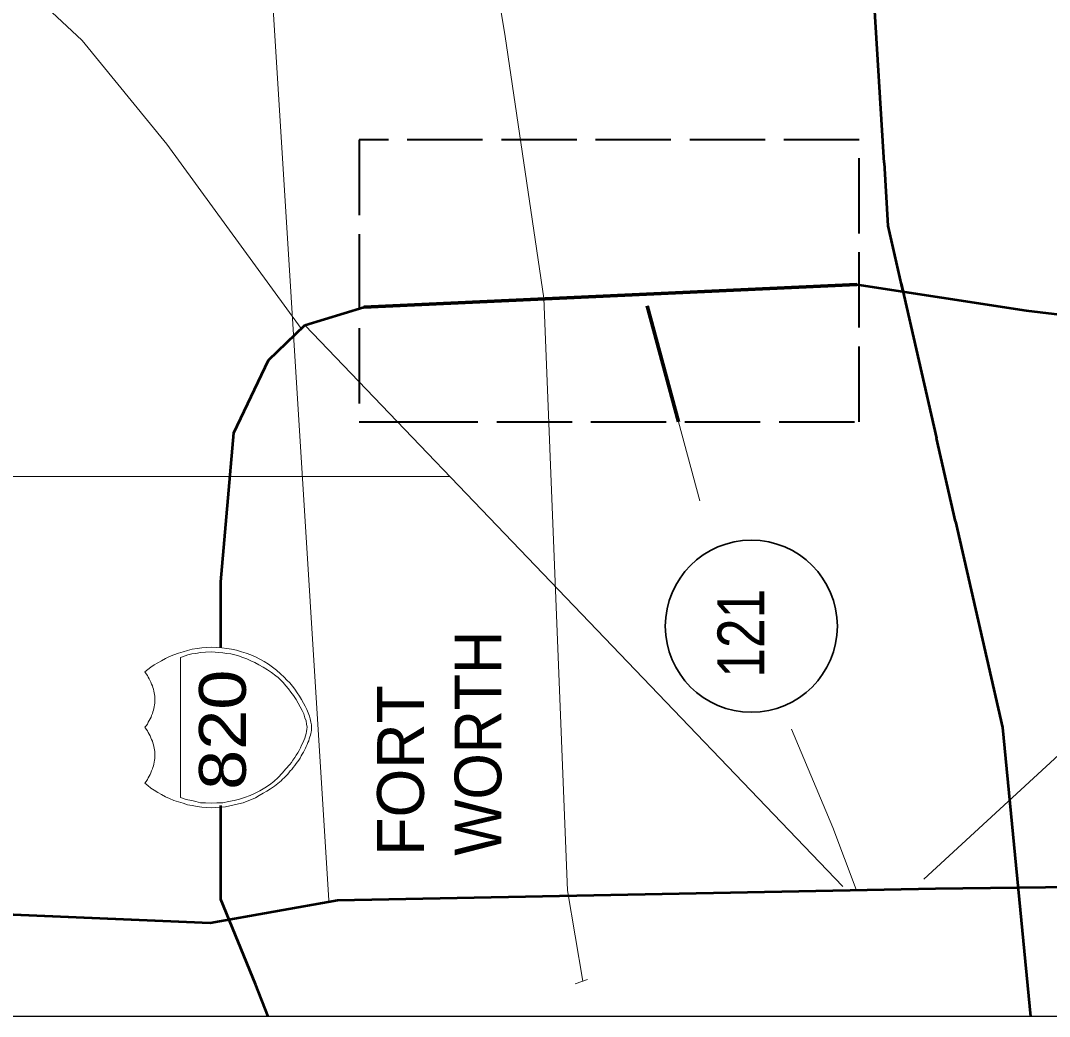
# Model space of a CAD drawing. Extents: x 2363323 to 2367082, y 6956018 to 6980837.
# Drawn here: x 2365426.8 to 2365762.8, y 6956018.5 to 6956343.7 of the extents above; entities that cross this region are included whole.
import ezdxf

# ---------------------------------------------------------------- set-up
doc = ezdxf.new("R2010")
doc.units = 0
doc.header["$LTSCALE"] = 4.1
doc.linetypes.add('LONG_DASHED', pattern=[7.5, 6, -1.5])
for name, color, linetype, lineweight in [('61', 7, 'Continuous', 40), ('62', 7, 'Continuous', 13), ('63', 7, 'Continuous', 13)]:
    doc.layers.add(name, color=color, linetype=linetype, lineweight=lineweight)

msp = doc.modelspace()

# ---------------------------------------------------------------- linework, layer by layer
at = {"layer": '61', "lineweight": 25}
msp.add_lwpolyline([(2365293.134, 6956018.485), (2365293.134, 6956538.196), (2365958.89, 6956538.196), (2365958.89, 6956018.485)], close=True, dxfattribs=at)
at = {"layer": '62'}
for p, q in [((2365527.469, 6956056.34), (2365497.377, 6956538.196)), ((2365446.841, 6956337.136), (2365409.581, 6956372.152)), ((2365585.001, 6956338.484), (2365579.55, 6956372.48)), ((2365519.577, 6956244.252), (2365695.349, 6956060.9)), ((2365648.645, 6956186.824), (2365641.641, 6956212.66)), ((2365566.921, 6956194.836), (2365391.497, 6956194.836)), ((2365692.025, 6956080.168), (2365678.621, 6956112.292)), ((2365692.025, 6956080.168), (2365699.673, 6956059.912)), ((2365607.873, 6956029.124), (2365611.925, 6956030.564))]:
    msp.add_line(p, q, dxfattribs=at)
at = {"layer": '62', "lineweight": 53}
for p, q in [((2365708.857, 6956297.252), (2365703.273, 6956388.628)), ((2365714.353, 6956257.84), (2365725.877, 6956207.344)), ((2365732.089, 6956180.08), (2365725.877, 6956207.344))]:
    msp.add_line(p, q, dxfattribs=at)
at = {"layer": '62', "lineweight": 70}
for p, q in [((2365538.925, 6956250.096), (2365699.861, 6956257.48)), ((2365641.641, 6956212.66), (2365631.369, 6956250.548))]:
    msp.add_line(p, q, dxfattribs=at)
at = {"layer": '62', "lineweight": 25}
msp.add_line((2365519.577, 6956244.252), (2365538.921, 6956250.1), dxfattribs=at)
at = {"layer": '62'}
for points in [[(2365446.841, 6956337.136), (2365474.577, 6956303.284), (2365518.401, 6956243.172)], [(2365585.001, 6956338.484), (2365597.705, 6956252.98), (2365605.449, 6956059.552), (2365610.401, 6956030.028)], [(2365897.161, 6956223.012), (2365822.357, 6956155.956), (2365721.825, 6956063.332)], [(2365468.812, 6956115.079), (2365469.082, 6956115.688), (2365469.358, 6956116.231), (2365469.556, 6956116.768), (2365469.826, 6956117.377), (2365469.961, 6956117.917), (2365470.168, 6956118.457), (2365470.3, 6956119.069), (2365470.366, 6956119.603), (2365470.501, 6956120.209), (2365470.636, 6956120.746), (2365470.636, 6956121.358), (2365470.636, 6956121.967), (2365470.636, 6956122.438), (2365470.636, 6956123.047), (2365470.501, 6956123.653), (2365470.366, 6956124.193), (2365470.303, 6956124.739), (2365470.162, 6956125.339), (2365469.961, 6956125.885), (2365469.826, 6956126.419), (2365469.556, 6956127.031), (2365469.352, 6956127.637), (2365469.082, 6956128.108), (2365468.812, 6956128.717), (2365468.476, 6956129.257), (2365468.2, 6956129.797), (2365467.804, 6956130.397), (2365467.396, 6956131.009), (2365468.341, 6956131.759), (2365469.292, 6956132.497), (2365470.438, 6956133.307), (2365471.581, 6956133.979), (2365472.802, 6956134.657), (2365474.08, 6956135.398), (2365475.433, 6956136.007), (2365476.78, 6956136.547), (2365478.328, 6956137.087), (2365479.816, 6956137.558), (2365481.304, 6956138.029), (2365482.852, 6956138.368), (2365484.406, 6956138.641), (2365485.963, 6956138.839), (2365487.448, 6956138.977), (2365489.068, 6956139.049), (2365490.682, 6956138.977), (2365492.443, 6956138.839), (2365494.132, 6956138.638), (2365495.68, 6956138.44), (2365497.303, 6956138.098), (2365498.92, 6956137.561), (2365500.402, 6956137.09), (2365501.962, 6956136.547), (2365503.441, 6956135.938), (2365504.935, 6956135.131), (2365506.282, 6956134.387), (2365507.707, 6956133.508), (2365509.054, 6956132.497), (2365510.338, 6956131.549), (2365511.616, 6956130.403), (2365512.837, 6956129.26), (2365513.71, 6956128.309), (2365514.658, 6956127.367), (2365515.534, 6956126.353), (2365516.344, 6956125.339), (2365517.088, 6956124.187), (2365517.826, 6956123.047), (2365518.504, 6956121.967), (2365519.176, 6956120.818), (2365519.716, 6956119.807), (2365520.256, 6956118.727), (2365520.73, 6956117.578), (2365521.135, 6956116.501), (2365521.333, 6956115.619), (2365521.612, 6956114.608), (2365521.744, 6956113.735), (2365521.81, 6956112.919)], [(2365521.81, 6956112.919), (2365521.744, 6956112.385), (2365521.744, 6956111.908), (2365521.675, 6956111.299), (2365521.546, 6956110.828), (2365521.405, 6956110.288), (2365521.276, 6956109.748), (2365521.066, 6956109.145), (2365520.865, 6956108.527), (2365520.598, 6956107.93), (2365520.394, 6956107.318), (2365520.055, 6956106.643), (2365519.788, 6956106.109), (2365519.515, 6956105.428), (2365519.182, 6956104.819), (2365518.774, 6956104.147), (2365518.435, 6956103.541), (2365518.03, 6956102.863), (2365517.625, 6956102.188), (2365517.157, 6956101.585), (2365516.746, 6956101.039), (2365516.344, 6956100.433), (2365515.804, 6956099.758), (2365515.33, 6956099.149), (2365514.856, 6956098.678), (2365514.385, 6956098.003), (2365513.914, 6956097.529), (2365513.374, 6956096.923), (2365512.906, 6956096.449), (2365512.36, 6956095.909), (2365511.892, 6956095.438), (2365511.346, 6956095.033), (2365510.806, 6956094.559), (2365509.666, 6956093.677), (2365508.445, 6956092.801), (2365507.224, 6956092.057), (2365506.012, 6956091.385), (2365504.734, 6956090.641), (2365503.444, 6956089.897), (2365502.16, 6956089.357), (2365500.744, 6956088.823), (2365499.46, 6956088.283), (2365497.972, 6956087.878), (2365496.556, 6956087.536), (2365495.14, 6956087.203), (2365493.652, 6956086.927), (2365492.173, 6956086.795), (2365490.55, 6956086.663), (2365489.062, 6956086.591), (2365487.448, 6956086.657), (2365485.96, 6956086.795), (2365484.412, 6956086.999), (2365482.852, 6956087.335), (2365481.304, 6956087.608), (2365479.822, 6956088.079), (2365478.334, 6956088.547), (2365476.78, 6956089.027), (2365475.433, 6956089.633), (2365474.08, 6956090.236), (2365472.802, 6956090.905), (2365471.581, 6956091.655), (2365470.432, 6956092.396), (2365469.286, 6956093.071), (2365468.344, 6956093.887), (2365467.396, 6956094.631), (2365467.801, 6956095.237), (2365468.206, 6956095.843), (2365468.482, 6956096.383), (2365468.809, 6956096.923), (2365469.082, 6956097.529), (2365469.352, 6956098.069), (2365469.556, 6956098.678), (2365469.826, 6956099.287), (2365469.961, 6956099.758), (2365470.162, 6956100.367), (2365470.3, 6956100.907), (2365470.366, 6956101.507), (2365470.501, 6956102.119), (2365470.642, 6956102.659), (2365470.636, 6956103.199), (2365470.642, 6956103.808), (2365470.636, 6956104.348), (2365470.636, 6956104.957), (2365470.501, 6956105.5), (2365470.372, 6956106.103), (2365470.3, 6956106.577), (2365470.168, 6956107.183), (2365469.964, 6956107.789), (2365469.826, 6956108.398), (2365469.556, 6956108.869), (2365469.349, 6956109.478), (2365469.082, 6956110.087), (2365468.812, 6956110.627), (2365468.482, 6956111.17), (2365468.206, 6956111.773), (2365467.804, 6956112.25), (2365467.396, 6956112.919), (2365467.801, 6956113.393), (2365468.206, 6956113.933), (2365468.476, 6956114.539), (2365468.812, 6956115.079)]]:
    msp.add_lwpolyline(points, dxfattribs=at)
at = {"layer": '62', "linetype": 'LONG_DASHED', "lineweight": 40}
msp.add_lwpolyline([(2365551.521, 6956212.66), (2365700.665, 6956212.66), (2365700.673, 6956304.736), (2365537.401, 6956304.736), (2365537.393, 6956212.66)], close=True, dxfattribs=at)
at = {"layer": '62', "lineweight": 53}
for points in [[(2365708.857, 6956297.252), (2365710.025, 6956276.652), (2365714.981, 6956255.14)], [(2365699.861, 6956257.48), (2365755.217, 6956249.02), (2365804.633, 6956243.08)], [(2365492.217, 6956138.808), (2365492.217, 6956160.448), (2365496.441, 6956209.06), (2365507.697, 6956232.82), (2365519.577, 6956244.252)], [(2365732.089, 6956180.08), (2365747.477, 6956112.836), (2365756.617, 6956018.484)], [(2365507.621, 6956018.484), (2365503.469, 6956029.044), (2365492.213, 6956056.676), (2365492.216, 6956087.356)], [(2365530.289, 6956056.396), (2365725.613, 6956060.268), (2365958.889, 6956063.104)], [(2365293.137, 6956057.312), (2365488.705, 6956049.028), (2365530.289, 6956056.396)]]:
    msp.add_lwpolyline(points, dxfattribs=at)
at = {"layer": '62'}
msp.add_lwpolyline([(2365478.94, 6956135.668), (2365478.943, 6956089.966), (2365479.612, 6956089.759), (2365480.491, 6956089.423), (2365481.436, 6956089.159), (2365482.654, 6956088.955), (2365484.001, 6956088.616), (2365485.558, 6956088.277), (2365487.172, 6956088.211), (2365489.062, 6956088.145), (2365490.892, 6956088.211), (2365492.842, 6956088.274), (2365494.666, 6956088.619), (2365496.49, 6956088.955), (2365498.311, 6956089.426), (2365499.934, 6956089.966), (2365501.752, 6956090.641), (2365503.372, 6956091.388), (2365504.935, 6956092.198), (2365506.486, 6956093.137), (2365508.046, 6956094.16), (2365509.525, 6956095.24), (2365510.875, 6956096.521), (2365512.222, 6956097.868), (2365513.44, 6956099.281), (2365514.658, 6956100.769), (2365515.264, 6956101.375), (2365515.735, 6956102.188), (2365516.344, 6956102.998), (2365516.815, 6956103.808), (2365517.292, 6956104.549), (2365517.76, 6956105.359), (2365518.165, 6956106.169), (2365518.57, 6956107.048), (2365518.906, 6956107.795), (2365519.245, 6956108.533), (2365519.587, 6956109.343), (2365519.854, 6956110.087), (2365520.058, 6956110.831), (2365520.19, 6956111.503), (2365520.256, 6956112.241), (2365520.325, 6956112.925), (2365520.196, 6956113.867), (2365520.055, 6956115.013), (2365519.65, 6956116.027), (2365519.245, 6956117.308), (2365518.777, 6956118.388), (2365518.102, 6956119.603), (2365517.424, 6956120.818), (2365516.746, 6956121.967), (2365515.942, 6956123.251), (2365515.06, 6956124.328), (2365514.25, 6956125.408), (2365513.377, 6956126.488), (2365512.567, 6956127.499), (2365511.757, 6956128.309), (2365510.875, 6956129.119), (2365510.137, 6956129.728), (2365508.715, 6956130.739), (2365507.362, 6956131.687), (2365506.012, 6956132.497), (2365504.596, 6956133.307), (2365503.306, 6956134.051), (2365501.956, 6956134.657), (2365500.672, 6956135.263), (2365499.322, 6956135.737), (2365497.972, 6956136.208), (2365496.76, 6956136.547), (2365495.413, 6956136.883), (2365494.132, 6956137.018), (2365492.842, 6956137.219), (2365491.564, 6956137.357), (2365490.283, 6956137.423), (2365489.068, 6956137.489), (2365487.172, 6956137.423), (2365485.552, 6956137.288), (2365484.001, 6956137.018), (2365482.651, 6956136.883), (2365481.436, 6956136.55), (2365480.494, 6956136.208), (2365479.618, 6956135.941)], close=True, dxfattribs=at)
at = {"layer": '62', "lineweight": 35}
msp.add_circle((2365665.45, 6956145.911), 28.094, dxfattribs=at)
at = {"layer": '63', "lineweight": 53}
for p, q in [((2365708.857, 6956297.252), (2365703.273, 6956388.628)), ((2365714.353, 6956257.84), (2365725.877, 6956207.344)), ((2365519.577, 6956244.252), (2365538.921, 6956250.1)), ((2365732.089, 6956180.08), (2365725.877, 6956207.344)), ((2365492.205, 6956086.106), (2365492.205, 6956086.492))]:
    msp.add_line(p, q, dxfattribs=at)
at = {"layer": '63'}
for p, q in [((2365446.841, 6956337.136), (2365409.581, 6956372.152)), ((2365519.577, 6956244.252), (2365695.349, 6956060.9)), ((2365648.645, 6956186.824), (2365641.641, 6956212.66)), ((2365566.921, 6956194.836), (2365391.497, 6956194.836)), ((2365692.025, 6956080.168), (2365678.621, 6956112.292)), ((2365692.025, 6956080.168), (2365699.673, 6956059.912)), ((2365607.873, 6956029.124), (2365611.925, 6956030.564))]:
    msp.add_line(p, q, dxfattribs=at)
at = {"layer": '63', "lineweight": 70}
for p, q in [((2365538.925, 6956250.096), (2365699.861, 6956257.48)), ((2365641.641, 6956212.66), (2365631.369, 6956250.548))]:
    msp.add_line(p, q, dxfattribs=at)
at = {"layer": '63'}
for points in [[(2365446.841, 6956337.136), (2365474.577, 6956303.284), (2365518.401, 6956243.172)], [(2365585.001, 6956338.484), (2365597.705, 6956252.98), (2365605.449, 6956059.552), (2365610.401, 6956030.028)], [(2365897.161, 6956223.012), (2365822.357, 6956155.956), (2365721.825, 6956063.332)], [(2365468.812, 6956115.079), (2365469.082, 6956115.688), (2365469.358, 6956116.231), (2365469.556, 6956116.768), (2365469.826, 6956117.377), (2365469.961, 6956117.917), (2365470.168, 6956118.457), (2365470.3, 6956119.069), (2365470.366, 6956119.603), (2365470.501, 6956120.209), (2365470.636, 6956120.746), (2365470.636, 6956121.358), (2365470.636, 6956121.967), (2365470.636, 6956122.438), (2365470.636, 6956123.047), (2365470.501, 6956123.653), (2365470.366, 6956124.193), (2365470.303, 6956124.739), (2365470.162, 6956125.339), (2365469.961, 6956125.885), (2365469.826, 6956126.419), (2365469.556, 6956127.031), (2365469.352, 6956127.637), (2365469.082, 6956128.108), (2365468.812, 6956128.717), (2365468.476, 6956129.257), (2365468.2, 6956129.797), (2365467.804, 6956130.397), (2365467.396, 6956131.009), (2365468.341, 6956131.759), (2365469.292, 6956132.497), (2365470.438, 6956133.307), (2365471.581, 6956133.979), (2365472.802, 6956134.657), (2365474.08, 6956135.398), (2365475.433, 6956136.007), (2365476.78, 6956136.547), (2365478.328, 6956137.087), (2365479.816, 6956137.558), (2365481.304, 6956138.029), (2365482.852, 6956138.368), (2365484.406, 6956138.641), (2365485.963, 6956138.839), (2365487.448, 6956138.977), (2365489.068, 6956139.049), (2365490.682, 6956138.977), (2365492.443, 6956138.839), (2365494.132, 6956138.638), (2365495.68, 6956138.44), (2365497.303, 6956138.098), (2365498.92, 6956137.561), (2365500.402, 6956137.09), (2365501.962, 6956136.547), (2365503.441, 6956135.938), (2365504.935, 6956135.131), (2365506.282, 6956134.387), (2365507.707, 6956133.508), (2365509.054, 6956132.497), (2365510.338, 6956131.549), (2365511.616, 6956130.403), (2365512.837, 6956129.26), (2365513.71, 6956128.309), (2365514.658, 6956127.367), (2365515.534, 6956126.353), (2365516.344, 6956125.339), (2365517.088, 6956124.187), (2365517.826, 6956123.047), (2365518.504, 6956121.967), (2365519.176, 6956120.818), (2365519.716, 6956119.807), (2365520.256, 6956118.727), (2365520.73, 6956117.578), (2365521.135, 6956116.501), (2365521.333, 6956115.619), (2365521.612, 6956114.608), (2365521.744, 6956113.735), (2365521.81, 6956112.919)], [(2365521.81, 6956112.919), (2365521.744, 6956112.385), (2365521.744, 6956111.908), (2365521.675, 6956111.299), (2365521.546, 6956110.828), (2365521.405, 6956110.288), (2365521.276, 6956109.748), (2365521.066, 6956109.145), (2365520.865, 6956108.527), (2365520.598, 6956107.93), (2365520.394, 6956107.318), (2365520.055, 6956106.643), (2365519.788, 6956106.109), (2365519.515, 6956105.428), (2365519.182, 6956104.819), (2365518.774, 6956104.147), (2365518.435, 6956103.541), (2365518.03, 6956102.863), (2365517.625, 6956102.188), (2365517.157, 6956101.585), (2365516.746, 6956101.039), (2365516.344, 6956100.433), (2365515.804, 6956099.758), (2365515.33, 6956099.149), (2365514.856, 6956098.678), (2365514.385, 6956098.003), (2365513.914, 6956097.529), (2365513.374, 6956096.923), (2365512.906, 6956096.449), (2365512.36, 6956095.909), (2365511.892, 6956095.438), (2365511.346, 6956095.033), (2365510.806, 6956094.559), (2365509.666, 6956093.677), (2365508.445, 6956092.801), (2365507.224, 6956092.057), (2365506.012, 6956091.385), (2365504.734, 6956090.641), (2365503.444, 6956089.897), (2365502.16, 6956089.357), (2365500.744, 6956088.823), (2365499.46, 6956088.283), (2365497.972, 6956087.878), (2365496.556, 6956087.536), (2365495.14, 6956087.203), (2365493.652, 6956086.927), (2365492.173, 6956086.795), (2365490.55, 6956086.663), (2365489.062, 6956086.591), (2365487.448, 6956086.657), (2365485.96, 6956086.795), (2365484.412, 6956086.999), (2365482.852, 6956087.335), (2365481.304, 6956087.608), (2365479.822, 6956088.079), (2365478.334, 6956088.547), (2365476.78, 6956089.027), (2365475.433, 6956089.633), (2365474.08, 6956090.236), (2365472.802, 6956090.905), (2365471.581, 6956091.655), (2365470.432, 6956092.396), (2365469.286, 6956093.071), (2365468.344, 6956093.887), (2365467.396, 6956094.631), (2365467.801, 6956095.237), (2365468.206, 6956095.843), (2365468.482, 6956096.383), (2365468.809, 6956096.923), (2365469.082, 6956097.529), (2365469.352, 6956098.069), (2365469.556, 6956098.678), (2365469.826, 6956099.287), (2365469.961, 6956099.758), (2365470.162, 6956100.367), (2365470.3, 6956100.907), (2365470.366, 6956101.507), (2365470.501, 6956102.119), (2365470.642, 6956102.659), (2365470.636, 6956103.199), (2365470.642, 6956103.808), (2365470.636, 6956104.348), (2365470.636, 6956104.957), (2365470.501, 6956105.5), (2365470.372, 6956106.103), (2365470.3, 6956106.577), (2365470.168, 6956107.183), (2365469.964, 6956107.789), (2365469.826, 6956108.398), (2365469.556, 6956108.869), (2365469.349, 6956109.478), (2365469.082, 6956110.087), (2365468.812, 6956110.627), (2365468.482, 6956111.17), (2365468.206, 6956111.773), (2365467.804, 6956112.25), (2365467.396, 6956112.919), (2365467.801, 6956113.393), (2365468.206, 6956113.933), (2365468.476, 6956114.539), (2365468.812, 6956115.079)]]:
    msp.add_lwpolyline(points, dxfattribs=at)
at = {"layer": '63', "linetype": 'LONG_DASHED', "lineweight": 40}
msp.add_lwpolyline([(2365551.521, 6956212.66), (2365700.665, 6956212.66), (2365700.673, 6956304.736), (2365537.401, 6956304.736), (2365537.393, 6956212.66)], close=True, dxfattribs=at)
at = {"layer": '63', "lineweight": 25}
msp.add_lwpolyline([(2365708.857, 6956297.252), (2365710.025, 6956276.652), (2365714.981, 6956255.14)], dxfattribs=at)
at = {"layer": '63', "lineweight": 53}
for points in [[(2365699.861, 6956257.48), (2365755.217, 6956249.02), (2365804.633, 6956243.08)], [(2365492.217, 6956138.937), (2365492.217, 6956160.448), (2365496.441, 6956209.06), (2365507.697, 6956232.82), (2365519.577, 6956244.252)], [(2365732.089, 6956180.08), (2365747.477, 6956112.836), (2365756.617, 6956018.484)], [(2365507.621, 6956018.484), (2365503.469, 6956029.044), (2365492.213, 6956056.676), (2365492.205, 6956084.481)], [(2365530.289, 6956056.396), (2365725.613, 6956060.268), (2365958.889, 6956063.104)], [(2365308.229, 6956056.672), (2365488.705, 6956049.028), (2365530.289, 6956056.396)]]:
    msp.add_lwpolyline(points, dxfattribs=at)
at = {"layer": '63'}
msp.add_lwpolyline([(2365478.94, 6956135.668), (2365478.943, 6956089.966), (2365479.612, 6956089.759), (2365480.491, 6956089.423), (2365481.436, 6956089.159), (2365482.654, 6956088.955), (2365484.001, 6956088.616), (2365485.558, 6956088.277), (2365487.172, 6956088.211), (2365489.062, 6956088.145), (2365490.892, 6956088.211), (2365492.842, 6956088.274), (2365494.666, 6956088.619), (2365496.49, 6956088.955), (2365498.311, 6956089.426), (2365499.934, 6956089.966), (2365501.752, 6956090.641), (2365503.372, 6956091.388), (2365504.935, 6956092.198), (2365506.486, 6956093.137), (2365508.046, 6956094.16), (2365509.525, 6956095.24), (2365510.875, 6956096.521), (2365512.222, 6956097.868), (2365513.44, 6956099.281), (2365514.658, 6956100.769), (2365515.264, 6956101.375), (2365515.735, 6956102.188), (2365516.344, 6956102.998), (2365516.815, 6956103.808), (2365517.292, 6956104.549), (2365517.76, 6956105.359), (2365518.165, 6956106.169), (2365518.57, 6956107.048), (2365518.906, 6956107.795), (2365519.245, 6956108.533), (2365519.587, 6956109.343), (2365519.854, 6956110.087), (2365520.058, 6956110.831), (2365520.19, 6956111.503), (2365520.256, 6956112.241), (2365520.325, 6956112.925), (2365520.196, 6956113.867), (2365520.055, 6956115.013), (2365519.65, 6956116.027), (2365519.245, 6956117.308), (2365518.777, 6956118.388), (2365518.102, 6956119.603), (2365517.424, 6956120.818), (2365516.746, 6956121.967), (2365515.942, 6956123.251), (2365515.06, 6956124.328), (2365514.25, 6956125.408), (2365513.377, 6956126.488), (2365512.567, 6956127.499), (2365511.757, 6956128.309), (2365510.875, 6956129.119), (2365510.137, 6956129.728), (2365508.715, 6956130.739), (2365507.362, 6956131.687), (2365506.012, 6956132.497), (2365504.596, 6956133.307), (2365503.306, 6956134.051), (2365501.956, 6956134.657), (2365500.672, 6956135.263), (2365499.322, 6956135.737), (2365497.972, 6956136.208), (2365496.76, 6956136.547), (2365495.413, 6956136.883), (2365494.132, 6956137.018), (2365492.842, 6956137.219), (2365491.564, 6956137.357), (2365490.283, 6956137.423), (2365489.068, 6956137.489), (2365487.172, 6956137.423), (2365485.552, 6956137.288), (2365484.001, 6956137.018), (2365482.651, 6956136.883), (2365481.436, 6956136.55), (2365480.494, 6956136.208), (2365479.618, 6956135.941)], close=True, dxfattribs=at)
msp.add_circle((2365665.45, 6956145.911), 28.094, dxfattribs=at)

# ---------------------------------------------------------------- texts
at = {"layer": '62'}
for s, width, p in [('121', 0.85, (2365669.69, 6956129.102)), ('WORTH', 0.95, (2365583.802, 6956070.957))]:
    msp.add_text(s, height=15.3, rotation=90, dxfattribs=dict(at, width=width)).set_placement(p)
msp.add_text('FORT', height=15.3, rotation=90, dxfattribs=at).set_placement((2365558.506, 6956070.957))
at = {"layer": '63'}
for s, width, p in [('121', 0.85, (2365669.69, 6956129.102)), ('820', 1.15, (2365500.342, 6956092.465))]:
    msp.add_text(s, height=15.3, rotation=90, dxfattribs=dict(at, width=width)).set_placement(p)

doc.saveas('drawing.dxf')
